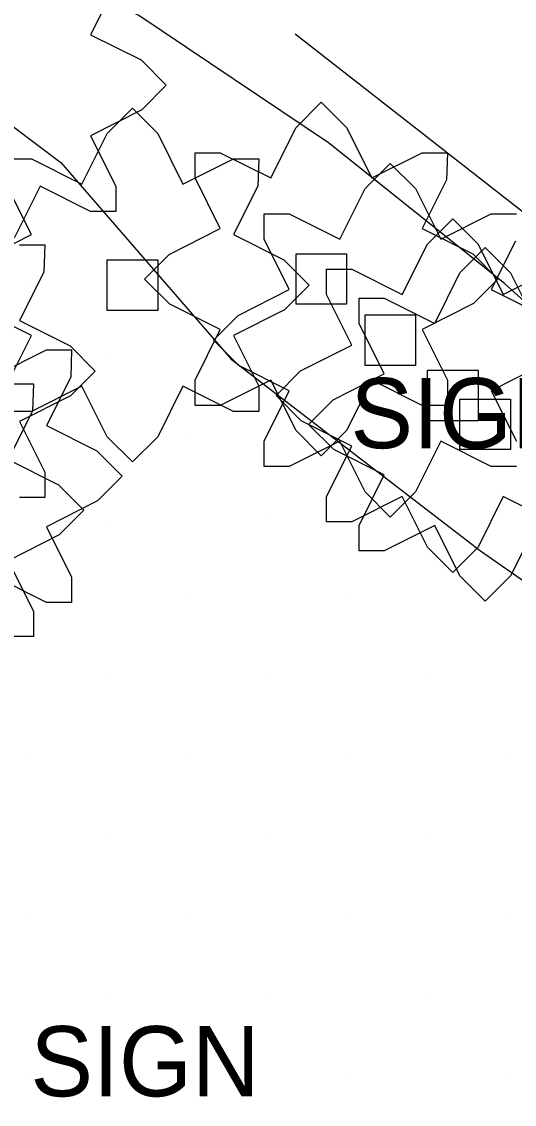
# Model space of a CAD drawing. Extents: x 1602514 to 1609837, y 863887 to 871157.
# Drawn here: x 1605427.1 to 1605471, y 867523.7 to 867620.1 of the extents above; entities that cross this region are included whole.
import ezdxf

# ---------------------------------------------------------------- set-up
doc = ezdxf.new("R2010")
doc.units = 0
for name, color, linetype in [('Environmental-New trees', 7, 'Continuous'), ('Roadway-Signs', 7, 'Continuous'), ('Survey-Edge of pavement', 7, 'Continuous'), ('Survey-Ridge Lines', 7, 'Continuous'), ('Survey-Spot dirt', 7, 'Continuous')]:
    doc.layers.add(name, color=color, linetype=linetype)

msp = doc.modelspace()

# ---------------------------------------------------------------- linework, layer by layer
at = {"layer": 'Environmental-New trees'}
for points in [[(1605435.416, 867623.283), (1605433.249, 867618.958), (1605437.75, 867616.707), (1605440, 867614.457), (1605437.808, 867612.265), (1605433.249, 867609.956), (1605435.5, 867605.456), (1605435.5, 867603.205), (1605433.249, 867603.205), (1605428.748, 867605.456), (1605426.498, 867600.955), (1605424.248, 867598.705), (1605421.997, 867600.955), (1605419.747, 867605.456), (1605415.246, 867603.205), (1605412.996, 867603.205), (1605412.996, 867605.456), (1605415.246, 867609.956), (1605410.746, 867612.207), (1605408.495, 867614.457), (1605410.687, 867616.649), (1605415.246, 867618.958), (1605412.996, 867623.459)], [(1605435.416, 867623.283), (1605433.249, 867618.958), (1605437.75, 867616.707), (1605440, 867614.457), (1605437.808, 867612.265), (1605433.249, 867609.956), (1605435.5, 867605.456), (1605435.5, 867603.205), (1605433.249, 867603.205), (1605428.748, 867605.456), (1605426.498, 867600.955), (1605424.248, 867598.705), (1605421.997, 867600.955), (1605419.747, 867605.456), (1605415.246, 867603.205), (1605412.996, 867603.205), (1605412.996, 867605.456), (1605415.246, 867609.956), (1605410.746, 867612.207), (1605408.495, 867614.457), (1605410.687, 867616.649), (1605415.246, 867618.958), (1605412.996, 867623.459)], [(1605425.734, 867607.906), (1605427.985, 867607.906), (1605432.485, 867605.655), (1605434.736, 867610.156), (1605436.986, 867612.406), (1605439.236, 867610.156), (1605441.487, 867605.655), (1605445.988, 867607.906), (1605448.238, 867607.906), (1605448.155, 867605.48), (1605445.988, 867601.155), (1605450.488, 867598.904), (1605452.738, 867596.654), (1605450.547, 867594.462), (1605445.988, 867592.153), (1605448.238, 867587.652), (1605448.238, 867585.402), (1605445.988, 867585.402), (1605441.487, 867587.652), (1605439.236, 867583.152), (1605436.986, 867580.901), (1605434.736, 867583.152), (1605432.485, 867587.652), (1605427.985, 867585.402), (1605425.734, 867585.402)], [(1605425.734, 867607.906), (1605427.985, 867607.906), (1605432.485, 867605.655), (1605434.736, 867610.156), (1605436.986, 867612.406), (1605439.236, 867610.156), (1605441.487, 867605.655), (1605445.988, 867607.906), (1605448.238, 867607.906), (1605448.155, 867605.48), (1605445.988, 867601.155), (1605450.488, 867598.904), (1605452.738, 867596.654), (1605450.547, 867594.462), (1605445.988, 867592.153), (1605448.238, 867587.652), (1605448.238, 867585.402), (1605445.988, 867585.402), (1605441.487, 867587.652), (1605439.236, 867583.152), (1605436.986, 867580.901), (1605434.736, 867583.152), (1605432.485, 867587.652), (1605427.985, 867585.402), (1605425.734, 867585.402)], [(1605471.216, 867580.494), (1605468.966, 867580.494), (1605464.465, 867582.745), (1605462.215, 867578.244), (1605459.964, 867575.993), (1605457.714, 867578.244), (1605455.464, 867582.745), (1605450.963, 867580.494), (1605448.713, 867580.494), (1605448.713, 867582.745), (1605450.963, 867587.245), (1605446.462, 867589.496), (1605444.212, 867591.746), (1605446.404, 867593.938), (1605450.963, 867596.247), (1605448.713, 867600.747), (1605448.713, 867602.998), (1605450.963, 867602.998), (1605455.464, 867600.747), (1605457.714, 867605.248), (1605459.964, 867607.498), (1605462.215, 867605.248), (1605464.465, 867600.747), (1605468.966, 867602.998), (1605471.216, 867602.998)], [(1605471.216, 867580.494), (1605468.966, 867580.494), (1605464.465, 867582.745), (1605462.215, 867578.244), (1605459.964, 867575.993), (1605457.714, 867578.244), (1605455.464, 867582.745), (1605450.963, 867580.494), (1605448.713, 867580.494), (1605448.713, 867582.745), (1605450.963, 867587.245), (1605446.462, 867589.496), (1605444.212, 867591.746), (1605446.404, 867593.938), (1605450.963, 867596.247), (1605448.713, 867600.747), (1605448.713, 867602.998), (1605450.963, 867602.998), (1605455.464, 867600.747), (1605457.714, 867605.248), (1605459.964, 867607.498), (1605462.215, 867605.248), (1605464.465, 867600.747), (1605468.966, 867602.998), (1605471.216, 867602.998)], [(1605423.426, 867598.846), (1605427.985, 867601.155), (1605425.734, 867605.655)], [(1605423.426, 867598.846), (1605427.985, 867601.155), (1605425.734, 867605.655)], [(1605474.536, 867575.56), (1605470.035, 867577.81), (1605467.785, 867573.309), (1605465.534, 867571.059), (1605463.284, 867573.309), (1605461.034, 867577.81), (1605456.533, 867575.56), (1605454.283, 867575.56), (1605454.283, 867577.81), (1605456.533, 867582.311), (1605452.032, 867584.561), (1605449.782, 867586.811), (1605451.974, 867589.003), (1605456.533, 867591.312), (1605454.283, 867595.813), (1605454.283, 867598.063), (1605456.533, 867598.063), (1605461.034, 867595.813), (1605463.284, 867600.314), (1605465.534, 867602.564), (1605467.785, 867600.314), (1605470.035, 867595.813), (1605474.536, 867598.063)], [(1605474.536, 867575.56), (1605470.035, 867577.81), (1605467.785, 867573.309), (1605465.534, 867571.059), (1605463.284, 867573.309), (1605461.034, 867577.81), (1605456.533, 867575.56), (1605454.283, 867575.56), (1605454.283, 867577.81), (1605456.533, 867582.311), (1605452.032, 867584.561), (1605449.782, 867586.811), (1605451.974, 867589.003), (1605456.533, 867591.312), (1605454.283, 867595.813), (1605454.283, 867598.063), (1605456.533, 867598.063), (1605461.034, 867595.813), (1605463.284, 867600.314), (1605465.534, 867602.564), (1605467.785, 867600.314), (1605470.035, 867595.813), (1605474.536, 867598.063)], [(1605426.92, 867600.244), (1605429.17, 867600.244), (1605429.087, 867597.818), (1605426.92, 867593.493), (1605431.42, 867591.242), (1605433.67, 867588.992), (1605431.479, 867586.8), (1605426.92, 867584.491), (1605429.17, 867579.99), (1605429.17, 867577.74), (1605426.92, 867577.74)], [(1605426.92, 867600.244), (1605429.17, 867600.244), (1605429.087, 867597.818), (1605426.92, 867593.493), (1605431.42, 867591.242), (1605433.67, 867588.992), (1605431.479, 867586.8), (1605426.92, 867584.491), (1605429.17, 867579.99), (1605429.17, 867577.74), (1605426.92, 867577.74)], [(1605472.931, 867575.244), (1605470.681, 867570.743), (1605468.431, 867568.493), (1605466.18, 867570.743), (1605463.93, 867575.244), (1605459.429, 867572.994), (1605457.179, 867572.994), (1605457.179, 867575.244), (1605459.429, 867579.745), (1605454.929, 867581.995), (1605452.678, 867584.245), (1605454.87, 867586.437), (1605459.429, 867588.746), (1605457.179, 867593.247), (1605457.179, 867595.497), (1605459.429, 867595.497), (1605463.93, 867593.247), (1605466.18, 867597.748), (1605468.431, 867599.998), (1605470.681, 867597.748), (1605472.931, 867593.247)], [(1605472.931, 867575.244), (1605470.681, 867570.743), (1605468.431, 867568.493), (1605466.18, 867570.743), (1605463.93, 867575.244), (1605459.429, 867572.994), (1605457.179, 867572.994), (1605457.179, 867575.244), (1605459.429, 867579.745), (1605454.929, 867581.995), (1605452.678, 867584.245), (1605454.87, 867586.437), (1605459.429, 867588.746), (1605457.179, 867593.247), (1605457.179, 867595.497), (1605459.429, 867595.497), (1605463.93, 867593.247), (1605466.18, 867597.748), (1605468.431, 867599.998), (1605470.681, 867597.748), (1605472.931, 867593.247)], [(1605471.133, 867600.572), (1605468.966, 867596.247), (1605473.467, 867593.996)], [(1605471.133, 867600.572), (1605468.966, 867596.247), (1605473.467, 867593.996)], [(1605425.734, 867587.652), (1605427.985, 867592.153), (1605423.484, 867594.404)], [(1605425.734, 867587.652), (1605427.985, 867592.153), (1605423.484, 867594.404)], [(1605424.817, 867588.637), (1605429.317, 867590.887), (1605431.568, 867590.887), (1605431.484, 867588.462), (1605429.317, 867584.136), (1605433.818, 867581.886), (1605436.068, 867579.635), (1605433.876, 867577.443), (1605429.317, 867575.135), (1605431.568, 867570.634), (1605431.568, 867568.383), (1605429.317, 867568.383), (1605424.817, 867570.634)], [(1605424.817, 867588.637), (1605429.317, 867590.887), (1605431.568, 867590.887), (1605431.484, 867588.462), (1605429.317, 867584.136), (1605433.818, 867581.886), (1605436.068, 867579.635), (1605433.876, 867577.443), (1605429.317, 867575.135), (1605431.568, 867570.634), (1605431.568, 867568.383), (1605429.317, 867568.383), (1605424.817, 867570.634)], [(1605473.525, 867589.554), (1605468.966, 867587.245), (1605471.216, 867582.745)], [(1605473.525, 867589.554), (1605468.966, 867587.245), (1605471.216, 867582.745)], [(1605425.903, 867587.858), (1605428.153, 867587.858), (1605428.07, 867585.433), (1605425.903, 867581.107), (1605430.404, 867578.856), (1605432.654, 867576.606), (1605430.462, 867574.414), (1605425.903, 867572.105), (1605428.153, 867567.605), (1605428.153, 867565.354), (1605425.903, 867565.354)], [(1605425.903, 867587.858), (1605428.153, 867587.858), (1605428.07, 867585.433), (1605425.903, 867581.107), (1605430.404, 867578.856), (1605432.654, 867576.606), (1605430.462, 867574.414), (1605425.903, 867572.105), (1605428.153, 867567.605), (1605428.153, 867565.354), (1605425.903, 867565.354)]]:
    msp.add_lwpolyline(points, dxfattribs=at)
for points in [[(1605442.564, 867585.942), (1605442.564, 867588.192), (1605444.814, 867592.693), (1605440.313, 867594.943), (1605438.063, 867597.194), (1605440.255, 867599.386), (1605444.814, 867601.694), (1605442.564, 867606.195), (1605442.564, 867608.445), (1605444.814, 867608.445), (1605449.315, 867606.195), (1605451.565, 867610.696), (1605453.815, 867612.946), (1605456.066, 867610.696), (1605458.316, 867606.195), (1605462.817, 867608.445), (1605465.067, 867608.445), (1605464.984, 867606.02), (1605462.817, 867601.694), (1605467.318, 867599.444), (1605469.567, 867597.194), (1605467.376, 867595.002), (1605462.817, 867592.693), (1605465.067, 867588.192), (1605465.067, 867585.942), (1605462.817, 867585.942), (1605458.316, 867588.192), (1605456.066, 867583.692), (1605453.815, 867581.441), (1605451.565, 867583.692), (1605449.315, 867588.192), (1605444.814, 867585.942)], [(1605442.564, 867585.942), (1605442.564, 867588.192), (1605444.814, 867592.693), (1605440.313, 867594.943), (1605438.063, 867597.194), (1605440.255, 867599.386), (1605444.814, 867601.694), (1605442.564, 867606.195), (1605442.564, 867608.445), (1605444.814, 867608.445), (1605449.315, 867606.195), (1605451.565, 867610.696), (1605453.815, 867612.946), (1605456.066, 867610.696), (1605458.316, 867606.195), (1605462.817, 867608.445), (1605465.067, 867608.445), (1605464.984, 867606.02), (1605462.817, 867601.694), (1605467.318, 867599.444), (1605469.567, 867597.194), (1605467.376, 867595.002), (1605462.817, 867592.693), (1605465.067, 867588.192), (1605465.067, 867585.942), (1605462.817, 867585.942), (1605458.316, 867588.192), (1605456.066, 867583.692), (1605453.815, 867581.441), (1605451.565, 867583.692), (1605449.315, 867588.192), (1605444.814, 867585.942)], [(1605451.565, 867599.444), (1605456.066, 867599.444), (1605456.066, 867594.943), (1605451.565, 867594.943)], [(1605451.565, 867599.444), (1605456.066, 867599.444), (1605456.066, 867594.943), (1605451.565, 867594.943)], [(1605434.736, 867598.904), (1605439.236, 867598.904), (1605439.236, 867594.404), (1605434.736, 867594.404)], [(1605434.736, 867598.904), (1605439.236, 867598.904), (1605439.236, 867594.404), (1605434.736, 867594.404)], [(1605457.714, 867593.996), (1605462.215, 867593.996), (1605462.215, 867589.496), (1605457.714, 867589.496)], [(1605457.714, 867593.996), (1605462.215, 867593.996), (1605462.215, 867589.496), (1605457.714, 867589.496)], [(1605463.284, 867589.062), (1605467.785, 867589.062), (1605467.785, 867584.561), (1605463.284, 867584.561)], [(1605463.284, 867589.062), (1605467.785, 867589.062), (1605467.785, 867584.561), (1605463.284, 867584.561)], [(1605466.18, 867586.496), (1605470.681, 867586.496), (1605470.681, 867581.995), (1605466.18, 867581.995)], [(1605466.18, 867586.496), (1605470.681, 867586.496), (1605470.681, 867581.995), (1605466.18, 867581.995)]]:
    msp.add_lwpolyline(points, close=True, dxfattribs=at)
at = {"layer": 'Survey-Edge of pavement'}
msp.add_line((1605451.489, 867619.031), (1605481.237, 867595.81), dxfattribs=at)
msp.add_line((1605451.489, 867619.031), (1605481.237, 867595.81), dxfattribs=at)
at = {"layer": 'Survey-Ridge Lines'}
for points in [[(1605603.958, 867440.067), (1605583.833, 867460.371), (1605565.35, 867486.566), (1605553.384, 867500.642), (1605541.951, 867516.459), (1605526.545, 867535.295), (1605517.421, 867546.625), (1605501.999, 867558.896), (1605492.512, 867573.196), (1605482.751, 867585.473), (1605470.16, 867596.798), (1605454.456, 867609.335), (1605437.55, 867620.663), (1605425.714, 867626.535), (1605415.653, 867633.695), (1605404.144, 867636.4), (1605386.082, 867639.731), (1605368.465, 867639.473), (1605355.556, 867635.885), (1605336.332, 867630.435), (1605319.037, 867624.724), (1605297.386, 867610.811), (1605287.371, 867594.772), (1605287.442, 867578.172)], [(1605603.958, 867440.067), (1605583.833, 867460.371), (1605565.35, 867486.566), (1605553.384, 867500.642), (1605541.951, 867516.459), (1605526.545, 867535.295), (1605517.421, 867546.625), (1605501.999, 867558.896), (1605492.512, 867573.196), (1605482.751, 867585.473), (1605470.16, 867596.798), (1605454.456, 867609.335), (1605437.55, 867620.663), (1605425.714, 867626.535), (1605415.653, 867633.695), (1605404.144, 867636.4), (1605386.082, 867639.731), (1605368.465, 867639.473), (1605355.556, 867635.885), (1605336.332, 867630.435), (1605319.037, 867624.724), (1605297.386, 867610.811), (1605287.371, 867594.772), (1605287.442, 867578.172)], [(1605402.716, 867626.171), (1605412.196, 867617.871), (1605421.77, 867614.206), (1605430.596, 867607.578), (1605445.793, 867590.046), (1605467.994, 867572.985), (1605480.589, 867564.21), (1605494.207, 867551.804), (1605507.813, 867539.996), (1605518.841, 867528.654), (1605535.462, 867511.161), (1605548.221, 867497.626), (1605561.184, 867483.479), (1605581.748, 867458.899), (1605599.461, 867435.275)], [(1605402.716, 867626.171), (1605412.196, 867617.871), (1605421.77, 867614.206), (1605430.596, 867607.578), (1605445.793, 867590.046), (1605467.994, 867572.985), (1605480.589, 867564.21), (1605494.207, 867551.804), (1605507.813, 867539.996), (1605518.841, 867528.654), (1605535.462, 867511.161), (1605548.221, 867497.626), (1605561.184, 867483.479), (1605581.748, 867458.899), (1605599.461, 867435.275)]]:
    msp.add_lwpolyline(points, dxfattribs=at)
at = {"layer": 'Survey-Spot dirt'}
for p, q in [((1605427.952, 867596.781), (1605427.952, 867596.781)), ((1605427.952, 867596.781), (1605427.952, 867596.781)), ((1605434.97, 867590.135), (1605434.97, 867590.135)), ((1605434.97, 867590.135), (1605434.97, 867590.135)), ((1605427.906, 867582.782), (1605427.906, 867582.782)), ((1605427.906, 867582.782), (1605427.906, 867582.782)), ((1605441.873, 867582.903), (1605441.873, 867582.903)), ((1605441.873, 867582.903), (1605441.873, 867582.903)), ((1605449.111, 867575.888), (1605449.111, 867575.888)), ((1605449.111, 867575.888), (1605449.111, 867575.888)), ((1605434.965, 867575.686), (1605434.965, 867575.686)), ((1605434.965, 867575.686), (1605434.965, 867575.686)), ((1605427.728, 867568.806), (1605427.728, 867568.806)), ((1605427.728, 867568.806), (1605427.728, 867568.806)), ((1605441.983, 867568.738), (1605441.983, 867568.738)), ((1605441.983, 867568.738), (1605441.983, 867568.738)), ((1605456.075, 867568.72), (1605456.075, 867568.72)), ((1605456.075, 867568.72), (1605456.075, 867568.72)), ((1605434.787, 867561.623), (1605434.787, 867561.623)), ((1605434.787, 867561.623), (1605434.787, 867561.623)), ((1605449.074, 867561.739), (1605449.074, 867561.739)), ((1605449.074, 867561.739), (1605449.074, 867561.739)), ((1605463.159, 867561.695), (1605463.159, 867561.695)), ((1605463.159, 867561.695), (1605463.159, 867561.695)), ((1605427.804, 867554.661), (1605427.804, 867554.661)), ((1605427.804, 867554.661), (1605427.804, 867554.661)), ((1605455.964, 867554.71), (1605455.964, 867554.71)), ((1605455.964, 867554.71), (1605455.964, 867554.71)), ((1605470.197, 867554.653), (1605470.197, 867554.653)), ((1605470.197, 867554.653), (1605470.197, 867554.653)), ((1605441.892, 867554.647), (1605441.892, 867554.647)), ((1605441.892, 867554.647), (1605441.892, 867554.647)), ((1605434.955, 867547.567), (1605434.955, 867547.567)), ((1605434.955, 867547.567), (1605434.955, 867547.567)), ((1605449.127, 867547.527), (1605449.127, 867547.527)), ((1605449.127, 867547.527), (1605449.127, 867547.527)), ((1605463.197, 867547.524), (1605463.197, 867547.524)), ((1605463.197, 867547.524), (1605463.197, 867547.524)), ((1605427.721, 867540.523), (1605427.721, 867540.523)), ((1605427.721, 867540.523), (1605427.721, 867540.523)), ((1605441.875, 867540.596), (1605441.875, 867540.596)), ((1605441.875, 867540.596), (1605441.875, 867540.596)), ((1605456.14, 867540.501), (1605456.14, 867540.501)), ((1605456.14, 867540.501), (1605456.14, 867540.501)), ((1605470.196, 867540.493), (1605470.196, 867540.493)), ((1605470.196, 867540.493), (1605470.196, 867540.493)), ((1605434.95, 867533.531), (1605434.95, 867533.531)), ((1605434.95, 867533.531), (1605434.95, 867533.531)), ((1605449.005, 867533.395), (1605449.005, 867533.395)), ((1605449.005, 867533.395), (1605449.005, 867533.395)), ((1605463.248, 867533.383), (1605463.248, 867533.383)), ((1605463.248, 867533.383), (1605463.248, 867533.383)), ((1605427.935, 867526.191), (1605427.935, 867526.191)), ((1605427.935, 867526.191), (1605427.935, 867526.191)), ((1605441.888, 867526.343), (1605441.888, 867526.343)), ((1605441.888, 867526.343), (1605441.888, 867526.343)), ((1605456.098, 867526.376), (1605456.098, 867526.376)), ((1605456.098, 867526.376), (1605456.098, 867526.376)), ((1605470.217, 867526.478), (1605470.217, 867526.478)), ((1605470.217, 867526.478), (1605470.217, 867526.478))]:
    msp.add_line(p, q, dxfattribs=at)

# ---------------------------------------------------------------- texts
at = {"layer": 'Roadway-Signs'}
for p in [(1605456.417, 867582.124), (1605456.417, 867582.124), (1605427.893, 867524.393), (1605427.893, 867524.393)]:
    msp.add_text('SIGN', height=6.2505, dxfattribs=at).set_placement(p)

doc.saveas('drawing.dxf')
